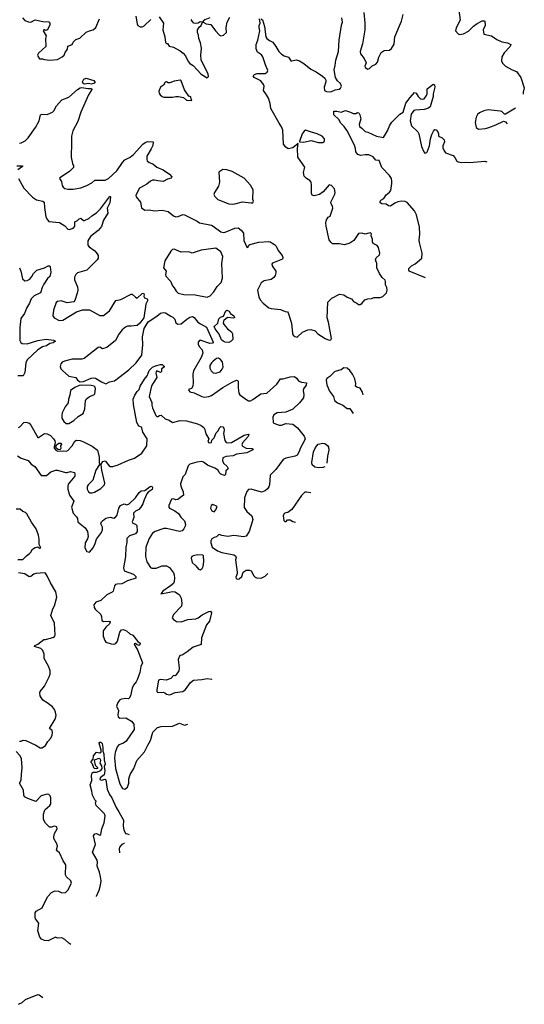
# Model space of a CAD drawing. Extents: x 2133461 to 2293071, y 753526 to 916327.
# Tile 380 of 459: x 2264627 to 2270464, y 840997 to 852383. Entities that reach past the tile are written whole.
import ezdxf

# ---------------------------------------------------------------- set-up
doc = ezdxf.new("R2010")
doc.units = 0

msp = doc.modelspace()

# ---------------------------------------------------------------- linework, layer by layer
at = {"layer": '0CON10XD'}
for points in [[(2265972, 852425), (2265984, 852335), (2265995, 852317), (2266019, 852299), (2266045, 852301), (2266065, 852314), (2266143, 852385)], [(2266239, 852415), (2266292, 852342), (2266283, 852265), (2266306, 852186), (2266315, 852120), (2266325, 852110), (2266335, 852110), (2266355, 852078), (2266405, 852067), (2266484, 852024), (2266518, 851998), (2266544, 851964), (2266575, 851898), (2266595, 851878), (2266635, 851853), (2266728, 851755), (2266795, 851710), (2266810, 851725), (2266807, 851755), (2266728, 851918), (2266723, 851975), (2266731, 852055), (2266718, 852115), (2266699, 852165), (2266694, 852206), (2266685, 852235), (2266685, 852265), (2266702, 852298), (2266726, 852315), (2266740, 852355), (2266715, 852360), (2266690, 852345), (2266655, 852340), (2266643, 852343), (2266624, 852365), (2266610, 852385)], [(2266825, 852404), (2266769, 852381), (2266750, 852365), (2266750, 852355), (2266785, 852336), (2266838, 852328), (2266893, 852253), (2266938, 852205), (2266955, 852197), (2266986, 852204), (2267018, 852235), (2267017, 852295), (2267027, 852355), (2267057, 852413)], [(2268608, 852465), (2268619, 852345), (2268619, 852265), (2268594, 852106), (2268566, 852015), (2268570, 851990), (2268613, 851935), (2268633, 851885), (2268618, 851845), (2268625, 851832), (2268655, 851812), (2268675, 851820), (2268705, 851848), (2268745, 851868), (2268765, 851892), (2268780, 851950), (2268808, 852005), (2268845, 852028), (2268905, 852030), (2268928, 852052), (2268958, 852102), (2268968, 852185), (2269044, 852365), (2269063, 852445)], [(2269708, 852495), (2269722, 852378), (2269675, 852290), (2269670, 852255), (2269698, 852218), (2269715, 852214), (2269762, 852218), (2269820, 852250), (2269875, 852310), (2269920, 852340), (2269975, 852369), (2269995, 852372), (2270007, 852365), (2270010, 852315), (2269990, 852265), (2269997, 852217), (2270086, 852196), (2270145, 852154), (2270205, 852128), (2270268, 852115), (2270307, 852095), (2270300, 852075), (2270231, 851999), (2270203, 851955), (2270200, 851905), (2270216, 851876), (2270247, 851847), (2270323, 851803), (2270375, 851784), (2270424, 851714), (2270464, 851595), (2270452, 851545), (2270450, 851523)], [(2264658, 852405), (2264685, 852374), (2264727, 852357), (2264755, 852356), (2264805, 852381), (2264895, 852364), (2264965, 852358), (2264974, 852344), (2264976, 852325), (2264948, 852265), (2264927, 852257), (2264915, 852268), (2264905, 852268), (2264898, 852255), (2264932, 852195), (2264924, 852165), (2264930, 852075), (2264843, 851995), (2264833, 851975), (2264835, 851960), (2264855, 851932), (2264892, 851932), (2264915, 851922), (2264975, 851916), (2265066, 851924), (2265117, 851953), (2265143, 851975), (2265154, 852005), (2265179, 852041), (2265185, 852077), (2265234, 852095), (2265246, 852124), (2265278, 852155), (2265321, 852169), (2265395, 852238), (2265435, 852256), (2265475, 852266), (2265507, 852295), (2265552, 852395)], [(2267630, 851185), (2267534, 851355), (2267526, 851415), (2267504, 851475), (2267483, 851515), (2267447, 851565), (2267454, 851615), (2267448, 851635), (2267416, 851675), (2267340, 851715), (2267328, 851735), (2267345, 851751), (2267375, 851762), (2267467, 851763), (2267488, 851775), (2267497, 851795), (2267470, 851860), (2267440, 851955), (2267425, 851978), (2267378, 852008), (2267361, 852045), (2267363, 852095), (2267383, 852147), (2267406, 852255), (2267396, 852295), (2267396, 852315), (2267409, 852345), (2267400, 852395)], [(2267418, 852395), (2267435, 852380), (2267460, 852305), (2267476, 852186), (2267487, 852167), (2267515, 852144), (2267555, 852122), (2267591, 852075), (2267625, 852016), (2267655, 851986), (2267685, 851966), (2267735, 851949), (2267765, 851909), (2267775, 851906), (2267825, 851920), (2267865, 851907), (2267915, 851878), (2267995, 851812), (2268055, 851782), (2268129, 851729), (2268156, 851706), (2268167, 851685), (2268167, 851665), (2268148, 851605), (2268152, 851565), (2268175, 851552), (2268225, 851549), (2268278, 851572), (2268321, 851579), (2268338, 851592), (2268349, 851615), (2268339, 851645), (2268304, 851675), (2268282, 851715), (2268264, 851805), (2268278, 851855), (2268284, 851915), (2268315, 852015), (2268322, 852145), (2268350, 852320), (2268363, 852355), (2268353, 852405)], [(2265455, 851638), (2265424, 851644), (2265375, 851639), (2265362, 851645), (2265354, 851665), (2265369, 851695), (2265396, 851706), (2265485, 851682), (2265497, 851665), (2265496, 851655), (2265485, 851644), (2265455, 851638)], [(2266615, 851450), (2266620, 851455), (2266610, 851465), (2266605, 851490), (2266585, 851500), (2266532, 851572), (2266496, 851675), (2266485, 851683), (2266415, 851673), (2266363, 851653), (2266345, 851653), (2266325, 851663), (2266309, 851661), (2266292, 851628), (2266256, 851604), (2266236, 851555), (2266239, 851535), (2266253, 851515), (2266275, 851494), (2266295, 851486), (2266394, 851486), (2266435, 851497), (2266465, 851497), (2266522, 851482), (2266555, 851452), (2266615, 851450)], [(2269320, 849400), (2269134, 849474), (2269127, 849485), (2269130, 849505), (2269160, 849535), (2269200, 849560), (2269278, 849625), (2269282, 849685), (2269253, 849807), (2269249, 849835), (2269257, 849905), (2269253, 849985), (2269217, 850125), (2269193, 850173), (2269110, 850270), (2269085, 850281), (2269045, 850285), (2269003, 850277), (2268965, 850261), (2268915, 850226), (2268895, 850231), (2268865, 850251), (2268815, 850254), (2268798, 850265), (2268792, 850275), (2268805, 850298), (2268838, 850315), (2268865, 850358), (2268905, 850390), (2268920, 850410), (2268932, 850488), (2268933, 850515), (2268926, 850545), (2268903, 850583), (2268817, 850675), (2268784, 850754), (2268745, 850759), (2268715, 850796), (2268665, 850819), (2268625, 850821), (2268575, 850812), (2268540, 850825), (2268514, 850855), (2268512, 850895), (2268498, 850932), (2268417, 851097), (2268379, 851149), (2268340, 851185), (2268318, 851228), (2268260, 851285), (2268260, 851325), (2268295, 851326), (2268345, 851314), (2268395, 851332), (2268455, 851314), (2268485, 851299), (2268515, 851300), (2268535, 851310), (2268550, 851305), (2268561, 851285), (2268574, 851235), (2268555, 851170), (2268557, 851147), (2268585, 851129), (2268625, 851089), (2268655, 851083), (2268755, 851038), (2268835, 851021), (2268883, 851097), (2268908, 851165), (2268930, 851200), (2269025, 851290), (2269061, 851315), (2269095, 851419), (2269142, 851485), (2269195, 851540), (2269213, 851533), (2269238, 851495), (2269265, 851470), (2269285, 851463), (2269305, 851470), (2269333, 851505), (2269340, 851525), (2269340, 851585), (2269405, 851633), (2269415, 851638), (2269425, 851630), (2269429, 851605), (2269410, 851525), (2269410, 851495), (2269374, 851375), (2269347, 851355), (2269307, 851343), (2269205, 851339), (2269185, 851332), (2269155, 851292), (2269144, 851214), (2269158, 851155), (2269233, 851085), (2269244, 851065), (2269276, 850915), (2269301, 850855), (2269315, 850840), (2269335, 850847), (2269345, 850862), (2269367, 850923), (2269379, 851005), (2269394, 851056), (2269414, 851096), (2269428, 851112), (2269445, 851108), (2269462, 851085), (2269470, 851065), (2269470, 851035), (2269515, 851018), (2269536, 850995), (2269541, 850969), (2269523, 850925), (2269521, 850901), (2269536, 850865), (2269551, 850845), (2269641, 850811), (2269661, 850791), (2269685, 850748), (2269701, 850741), (2269737, 850733), (2269785, 850736), (2269835, 850730), (2270006, 850746), (2270032, 850738)], [(2264625, 850956), (2264645, 850958), (2264689, 850981), (2264725, 851016), (2264810, 851135), (2264853, 851215), (2264869, 851285), (2264885, 851291), (2264945, 851288), (2265006, 851314), (2265022, 851328), (2265052, 851388), (2265115, 851455), (2265195, 851486), (2265296, 851575), (2265325, 851594), (2265345, 851598), (2265414, 851586), (2265456, 851586), (2265462, 851575), (2265423, 851515), (2265336, 851314), (2265299, 851205), (2265243, 851097), (2265228, 851035), (2265225, 850965), (2265222, 850792), (2265239, 850719), (2265250, 850695), (2265249, 850675), (2265205, 850629), (2265093, 850555), (2265088, 850545), (2265112, 850512), (2265120, 850465), (2265130, 850445), (2265151, 850431), (2265185, 850424), (2265245, 850423), (2265335, 850439), (2265405, 850464), (2265462, 850498), (2265495, 850527), (2265615, 850529), (2265653, 850547), (2265751, 850635), (2265815, 850731), (2265845, 850764), (2265906, 850794), (2265945, 850824), (2266051, 850945), (2266077, 850965), (2266105, 850974), (2266169, 850969), (2266167, 850927), (2266149, 850891), (2266099, 850805), (2266096, 850766), (2266102, 850752), (2266125, 850733), (2266166, 850716), (2266215, 850677), (2266287, 850647), (2266358, 850598), (2266387, 850565), (2266378, 850552), (2266335, 850540), (2266285, 850514), (2266225, 850518), (2266185, 850528), (2266164, 850526), (2266140, 850515), (2266099, 850481), (2266011, 850435), (2265970, 850355), (2265976, 850336), (2266023, 850275), (2266037, 850207), (2266075, 850182), (2266125, 850183), (2266185, 850174), (2266275, 850179), (2266345, 850167), (2266406, 850116), (2266435, 850105), (2266462, 850108), (2266515, 850130), (2266535, 850128), (2266679, 850055), (2266705, 850035), (2266846, 850006), (2266866, 849996), (2266955, 849929), (2266985, 849921), (2267005, 849925), (2267115, 849974), (2267155, 849977), (2267190, 849950), (2267214, 849915), (2267218, 849828), (2267255, 849752), (2267265, 849748), (2267278, 849775), (2267290, 849785), (2267395, 849811), (2267505, 849819), (2267525, 849814), (2267575, 849784), (2267592, 849765), (2267618, 849715), (2267662, 849655), (2267670, 849635), (2267668, 849615), (2267552, 849568), (2267542, 849558), (2267546, 849535), (2267588, 849475), (2267590, 849455), (2267581, 849425), (2267565, 849403), (2267535, 849378), (2267456, 849364), (2267420, 849340), (2267376, 849255), (2267393, 849177), (2267410, 849145), (2267445, 849104), (2267510, 849050), (2267535, 849042), (2267642, 849032), (2267698, 849008), (2267725, 849003), (2267733, 848995), (2267771, 848875), (2267784, 848754), (2267790, 848735), (2267809, 848719), (2267835, 848713), (2267898, 848771), (2267962, 848798), (2267995, 848801), (2268043, 848785), (2268075, 848752), (2268161, 848695), (2268205, 848678), (2268225, 848682), (2268232, 848698), (2268198, 848885), (2268182, 848935), (2268190, 849115), (2268238, 849162), (2268325, 849208), (2268375, 849202), (2268415, 849176), (2268465, 849157), (2268490, 849125), (2268527, 849107), (2268545, 849090), (2268565, 849090), (2268585, 849100), (2268620, 849145), (2268654, 849156), (2268695, 849158), (2268729, 849171), (2268795, 849170), (2268826, 849184), (2268872, 849225), (2268878, 849255), (2268873, 849285), (2268857, 849317), (2268860, 849355), (2268855, 849370), (2268821, 849401), (2268788, 849448), (2268760, 849515), (2268757, 849565), (2268743, 849607), (2268749, 849631), (2268790, 849665), (2268792, 849685), (2268777, 849747), (2268762, 849772), (2268714, 849795), (2268708, 849815), (2268709, 849845), (2268692, 849885), (2268697, 849907), (2268685, 849918), (2268664, 849916), (2268625, 849902), (2268584, 849916), (2268548, 849912), (2268492, 849828), (2268445, 849798), (2268385, 849779), (2268325, 849791), (2268245, 849793), (2268225, 849809), (2268208, 849838), (2268173, 849995), (2268169, 850035), (2268175, 850068), (2268195, 850100), (2268218, 850112), (2268248, 850205), (2268247, 850225), (2268229, 850255), (2268226, 850275), (2268274, 850365), (2268276, 850385), (2268268, 850428), (2268235, 850466), (2268205, 850474), (2268136, 850394), (2268095, 850362), (2268035, 850347), (2268009, 850355), (2268002, 850375), (2268003, 850473), (2267998, 850505), (2267985, 850525), (2267945, 850545), (2267918, 850575), (2267911, 850615), (2267926, 850676), (2267844, 850795), (2267841, 850895), (2267850, 850950), (2267785, 850901), (2267731, 850891), (2267705, 850909), (2267679, 850945), (2267669, 851105), (2267654, 851145), (2267630, 851185)], [(2270363, 851360), (2270245, 851292), (2270235, 851292), (2270205, 851320), (2270185, 851327), (2270045, 851340), (2269995, 851330), (2269945, 851306), (2269923, 851287), (2269906, 851255), (2269894, 851195), (2269909, 851135), (2269935, 851119), (2270015, 851126), (2270055, 851136), (2270135, 851166), (2270225, 851210), (2270245, 851202), (2270267, 851178)], [(2268135, 850962), (2268152, 850978), (2268153, 851005), (2268127, 851035), (2268068, 851065), (2268001, 851081), (2267935, 851106), (2267916, 851094), (2267896, 851065), (2267862, 850975), (2267865, 850970), (2267915, 850966), (2267995, 850986), (2268085, 850964), (2268135, 850962)], [(2264595, 850692), (2264660, 850695), (2264659, 850685), (2264605, 850648)], [(2267085, 850249), (2267115, 850254), (2267205, 850278), (2267306, 850264), (2267323, 850267), (2267330, 850285), (2267323, 850305), (2267328, 850415), (2267298, 850468), (2267225, 850550), (2267086, 850626), (2267025, 850646), (2266975, 850652), (2266931, 850619), (2266937, 850505), (2266925, 850460), (2266880, 850385), (2266873, 850363), (2266885, 850340), (2266920, 850305), (2266940, 850295), (2267045, 850254), (2267085, 850249)], [(2264615, 850546), (2264676, 850436), (2264775, 850330), (2264821, 850301), (2264895, 850286), (2264909, 850275), (2264912, 850212), (2264929, 850105), (2264947, 850067), (2264965, 850051), (2265088, 850038), (2265149, 849999), (2265182, 849962), (2265205, 849958), (2265235, 849967), (2265255, 849982), (2265263, 849997), (2265266, 850044), (2265297, 850063), (2265315, 850082), (2265335, 850088), (2265365, 850062), (2265375, 850062), (2265425, 850086), (2265462, 850115), (2265515, 850148), (2265562, 850195), (2265665, 850336), (2265675, 850342), (2265679, 850335), (2265670, 850265), (2265639, 850205), (2265646, 850145), (2265595, 850065), (2265575, 849991), (2265533, 849945), (2265445, 849878), (2265414, 849825), (2265417, 849775), (2265430, 849755), (2265495, 849709), (2265524, 849675), (2265536, 849655), (2265534, 849625), (2265522, 849605), (2265402, 849485), (2265295, 849455), (2265275, 849435), (2265262, 849405), (2265259, 849375), (2265297, 849295), (2265301, 849255), (2265292, 849222), (2265266, 849135), (2265255, 849122), (2265175, 849110), (2265105, 849131), (2265065, 849123), (2265049, 849111), (2265019, 849025), (2265009, 848959), (2265025, 848934), (2265085, 848906), (2265125, 848909), (2265285, 849003), (2265355, 849029), (2265435, 849027), (2265555, 848964), (2265595, 848964), (2265665, 849017), (2265738, 849135), (2265795, 849147), (2265915, 849210), (2265928, 849208), (2265965, 849173), (2265985, 849162), (2266045, 849217), (2266059, 849219), (2266066, 849206), (2266064, 849184), (2266072, 849165), (2266100, 849155), (2266106, 849146), (2266107, 849133), (2266086, 849094), (2266062, 848935), (2266017, 848873), (2265984, 848846), (2265915, 848838), (2265875, 848839), (2265851, 848829), (2265814, 848796), (2265772, 848748), (2265734, 848675), (2265635, 848592), (2265585, 848577), (2265555, 848596), (2265535, 848594), (2265374, 848466), (2265345, 848458), (2265235, 848456), (2265145, 848434), (2265118, 848422), (2265104, 848405), (2265094, 848374), (2265104, 848345), (2265124, 848325), (2265195, 848261), (2265275, 848247), (2265297, 848215), (2265325, 848194), (2265365, 848198), (2265455, 848236), (2265485, 848242), (2265505, 848237), (2265574, 848195), (2265625, 848172), (2265664, 848196), (2265725, 848208), (2265888, 848335), (2265975, 848416), (2266039, 848505), (2266050, 848625), (2266048, 848715), (2266066, 848814), (2266112, 848888), (2266215, 848954), (2266255, 848989), (2266285, 848997), (2266315, 848993), (2266375, 848955), (2266400, 848945), (2266420, 848920), (2266435, 848876), (2266455, 848864), (2266495, 848868), (2266559, 848921), (2266597, 848943), (2266625, 848951), (2266645, 848939), (2266687, 848887), (2266717, 848867), (2266787, 848827), (2266866, 848654), (2266857, 848643), (2266825, 848640), (2266715, 848679), (2266705, 848675), (2266691, 848655), (2266691, 848631), (2266704, 848604), (2266739, 848565), (2266746, 848525), (2266727, 848475), (2266638, 848322), (2266630, 848285), (2266634, 848185), (2266630, 848145), (2266615, 848118), (2266580, 848105), (2266582, 848095), (2266595, 848081), (2266645, 848068), (2266735, 848024), (2266765, 848019), (2266814, 848024), (2266845, 848038), (2266975, 848130), (2267085, 848193), (2267135, 848214), (2267150, 848210), (2267155, 848200), (2267156, 848126), (2267160, 848065), (2267174, 848045), (2267255, 847986), (2267275, 847976), (2267295, 847976), (2267325, 847991), (2267415, 848056), (2267485, 848066), (2267600, 848170), (2267645, 848229), (2267675, 848229), (2267757, 848253), (2267805, 848257), (2267829, 848239), (2267855, 848202), (2267885, 848190), (2267943, 848183), (2267942, 848155), (2267911, 848115), (2267907, 848097), (2267914, 848045), (2267909, 848011), (2267865, 847953), (2267785, 847878), (2267705, 847844), (2267605, 847838), (2267568, 847815), (2267557, 847785), (2267560, 847725), (2267565, 847718), (2267627, 847693), (2267656, 847694), (2267705, 847712), (2267785, 847706), (2267842, 847662), (2267916, 847566), (2267928, 847538), (2267921, 847515), (2267872, 847425), (2267864, 847396), (2267835, 847349), (2267815, 847337), (2267705, 847312), (2267675, 847298), (2267590, 847180), (2267526, 847115), (2267518, 847005), (2267510, 846980), (2267493, 846957), (2267465, 846935), (2267425, 846918), (2267305, 846956), (2267275, 846949), (2267254, 846926), (2267229, 846855), (2267223, 846743), (2267256, 846696), (2267314, 846645), (2267324, 846605), (2267318, 846575), (2267281, 846465), (2267245, 846411), (2267215, 846402), (2267134, 846416)], [(2266795, 849174), (2266830, 849190), (2266874, 849236), (2266911, 849299), (2266956, 849345), (2266972, 849395), (2266967, 849565), (2266975, 849645), (2266955, 849698), (2266895, 849743), (2266725, 849719), (2266623, 849683), (2266585, 849698), (2266493, 849695), (2266415, 849729), (2266395, 849726), (2266375, 849708), (2266304, 849595), (2266291, 849515), (2266320, 849475), (2266314, 849435), (2266317, 849417), (2266370, 849360), (2266394, 849305), (2266415, 849283), (2266436, 849245), (2266461, 849221), (2266526, 849206), (2266655, 849202), (2266795, 849174)], [(2264624, 849515), (2264641, 849475), (2264659, 849385), (2264685, 849362), (2264715, 849366), (2264745, 849384), (2264768, 849412), (2264785, 849450), (2264825, 849487), (2264915, 849514), (2264955, 849538), (2264975, 849536), (2264981, 849525), (2264986, 849465), (2264976, 849415), (2264948, 849392), (2264905, 849326), (2264886, 849285), (2264869, 849225), (2264795, 849189), (2264760, 849155), (2264742, 849105), (2264704, 849046), (2264682, 848985), (2264642, 848928), (2264628, 848822), (2264628, 848675), (2264639, 848649), (2264655, 848638), (2264715, 848634), (2264835, 848675), (2264935, 848687), (2265018, 848678), (2265042, 848665), (2265014, 848646), (2264975, 848640), (2264938, 848612), (2264891, 848599), (2264836, 848565), (2264715, 848449), (2264698, 848415), (2264686, 848305), (2264666, 848264), (2264606, 848266)], [(2267045, 848652), (2267005, 848656), (2266982, 848665), (2266962, 848682), (2266936, 848746), (2266889, 848809), (2266878, 848835), (2266920, 848875), (2266930, 848925), (2266950, 848945), (2266985, 848956), (2267011, 849015), (2267025, 849024), (2267051, 849011), (2267067, 848985), (2267105, 848960), (2267112, 848945), (2267110, 848935), (2267095, 848930), (2267030, 848940), (2266987, 848905), (2266984, 848896), (2266982, 848875), (2266993, 848853), (2267030, 848810), (2267076, 848775), (2267089, 848749), (2267091, 848685), (2267074, 848666), (2267045, 848652)], [(2266895, 848294), (2266945, 848312), (2266970, 848340), (2266980, 848365), (2266974, 848425), (2266948, 848455), (2266925, 848469), (2266905, 848465), (2266866, 848435), (2266844, 848415), (2266827, 848383), (2266826, 848355), (2266841, 848321), (2266865, 848301), (2266895, 848294)], [(2264615, 847668), (2264629, 847675), (2264675, 847724), (2264695, 847730), (2264715, 847727), (2264735, 847717), (2264756, 847695), (2264835, 847553), (2264845, 847553), (2264915, 847597), (2264945, 847594), (2264983, 847575), (2265018, 847538), (2265033, 847513), (2265036, 847494), (2265024, 847445), (2265025, 847427), (2265044, 847405), (2265067, 847393), (2265135, 847399), (2265165, 847394), (2265185, 847403), (2265235, 847455), (2265265, 847509), (2265285, 847521), (2265325, 847516), (2265365, 847500), (2265465, 847451), (2265527, 847407), (2265546, 847325), (2265548, 847265), (2265552, 847238), (2265506, 847175), (2265473, 847057), (2265418, 847005), (2265407, 846985), (2265408, 846955), (2265423, 846925), (2265443, 846913), (2265465, 846911), (2265491, 846919), (2265565, 846962), (2265609, 847005), (2265612, 847025), (2265578, 847175), (2265570, 847235), (2265570, 847245), (2265587, 847273), (2265615, 847283), (2265663, 847225), (2265675, 847218), (2265705, 847216), (2265765, 847234), (2265885, 847290), (2265955, 847311), (2266040, 847370), (2266097, 847455), (2266102, 847535), (2266053, 847615), (2266041, 847665), (2266035, 847673), (2266005, 847682), (2265982, 847725), (2265942, 847935), (2265941, 847995), (2265957, 848043), (2265984, 848085), (2266010, 848105), (2266022, 848145), (2266069, 848225), (2266101, 848265), (2266126, 848325), (2266165, 848366), (2266198, 848382), (2266256, 848396), (2266274, 848394), (2266288, 848385), (2266297, 848375), (2266297, 848365), (2266269, 848345), (2266266, 848315), (2266255, 848302), (2266215, 848321), (2266205, 848312), (2266203, 848295), (2266214, 848245), (2266169, 848181), (2266152, 848148), (2266124, 848025), (2266156, 847955), (2266156, 847925), (2266165, 847895), (2266201, 847805), (2266215, 847794), (2266225, 847794), (2266245, 847807), (2266265, 847809), (2266308, 847768), (2266357, 847753), (2266396, 847726), (2266485, 847748), (2266555, 847744), (2266685, 847708), (2266725, 847689), (2266756, 847666), (2266770, 847645), (2266782, 847595), (2266816, 847535), (2266804, 847505), (2266815, 847491), (2266846, 847495), (2266850, 847520), (2266875, 847546), (2266901, 847605), (2266918, 847625), (2266941, 847669), (2266955, 847680), (2266975, 847675), (2266988, 847658), (2266992, 847635), (2266984, 847596), (2266999, 847515), (2267015, 847495), (2267045, 847490), (2267076, 847495), (2267225, 847578), (2267270, 847590), (2267276, 847585), (2267268, 847565), (2267205, 847490), (2267197, 847465), (2267205, 847453), (2267245, 847430), (2267317, 847425), (2267328, 847415), (2267325, 847410), (2267299, 847399), (2267254, 847376), (2267135, 847357), (2267095, 847339), (2267015, 847331), (2266978, 847315), (2266972, 847285), (2266983, 847255), (2267026, 847215), (2267039, 847195), (2267036, 847184), (2267012, 847165), (2267009, 847125), (2266997, 847113), (2266955, 847128), (2266936, 847145), (2266922, 847172), (2266885, 847198), (2266800, 847230), (2266755, 847268), (2266735, 847274), (2266675, 847266), (2266595, 847244), (2266575, 847223), (2266540, 847125), (2266513, 847095), (2266488, 847015), (2266490, 846990), (2266518, 846925), (2266522, 846885), (2266455, 846834), (2266435, 846832), (2266405, 846842), (2266382, 846838), (2266354, 846765), (2266354, 846745), (2266361, 846735), (2266420, 846705), (2266463, 846673), (2266490, 846630), (2266535, 846588), (2266546, 846545), (2266543, 846525), (2266526, 846494), (2266505, 846474), (2266475, 846464), (2266325, 846501), (2266295, 846498), (2266195, 846465), (2266165, 846444), (2266123, 846385), (2266085, 846285), (2266081, 846175), (2266099, 846115), (2266139, 846049), (2266155, 846040), (2266205, 846040), (2266275, 846068), (2266325, 846068), (2266359, 846049), (2266407, 845985), (2266414, 845964), (2266417, 845925), (2266414, 845885), (2266405, 845865), (2266372, 845835), (2266284, 845775), (2266260, 845745), (2266342, 845758), (2266395, 845770), (2266426, 845765), (2266475, 845734), (2266495, 845695), (2266504, 845635), (2266499, 845601), (2266406, 845505), (2266392, 845468), (2266405, 845447), (2266442, 845425), (2266495, 845418), (2266573, 845447), (2266665, 845456), (2266693, 845465), (2266738, 845502), (2266815, 845541), (2266835, 845542), (2266844, 845525), (2266823, 845427), (2266789, 845385), (2266730, 845235), (2266725, 845158), (2266635, 845126), (2266565, 845071), (2266505, 845036), (2266481, 845029), (2266461, 844985), (2266470, 844885), (2266466, 844855), (2266435, 844802), (2266425, 844797), (2266405, 844798), (2266377, 844763), (2266323, 844747), (2266255, 844754), (2266234, 844745), (2266213, 844635), (2266212, 844615), (2266225, 844602), (2266285, 844607), (2266305, 844600), (2266325, 844583), (2266365, 844576), (2266425, 844604), (2266515, 844613), (2266545, 844637), (2266602, 844718), (2266639, 844745), (2266735, 844753), (2266795, 844766), (2266845, 844758), (2266852, 844760)], [(2268600, 848045), (2268594, 848075), (2268565, 848123), (2268525, 848134), (2268513, 848145), (2268516, 848175), (2268505, 848230), (2268477, 848285), (2268445, 848328), (2268415, 848353), (2268375, 848358), (2268347, 848333), (2268274, 848315), (2268215, 848258), (2268178, 848232), (2268171, 848215), (2268179, 848159), (2268209, 848089), (2268256, 848026), (2268270, 847980), (2268304, 847954), (2268365, 847927), (2268415, 847888), (2268445, 847888), (2268486, 847830)], [(2265165, 847713), (2265195, 847714), (2265255, 847749), (2265305, 847795), (2265361, 847829), (2265381, 847885), (2265389, 847975), (2265396, 847994), (2265436, 848024), (2265485, 848044), (2265495, 848057), (2265504, 848115), (2265499, 848135), (2265489, 848145), (2265455, 848154), (2265342, 848158), (2265315, 848152), (2265265, 848131), (2265214, 848095), (2265208, 848042), (2265191, 847995), (2265187, 847953), (2265152, 847908), (2265118, 847835), (2265113, 847807), (2265116, 847775), (2265137, 847735), (2265165, 847713)], [(2265095, 847409), (2265071, 847411), (2265054, 847424), (2265046, 847445), (2265053, 847465), (2265080, 847485), (2265095, 847488), (2265106, 847485), (2265110, 847475), (2265098, 847455), (2265104, 847425), (2265095, 847409)], [(2268157, 847213), (2268135, 847203), (2268085, 847201), (2268040, 847210), (2268010, 847235), (2268007, 847263), (2268026, 847384), (2268048, 847435), (2268078, 847475), (2268135, 847488), (2268155, 847483), (2268188, 847458), (2268199, 847439), (2268203, 847405), (2268188, 847335), (2268180, 847255)], [(2264600, 847340), (2264645, 847311), (2264724, 847284), (2264760, 847245), (2264802, 847215), (2264875, 847113), (2264936, 847114), (2264988, 847155), (2265045, 847175), (2265065, 847174), (2265155, 847147), (2265175, 847146), (2265215, 847160), (2265260, 847145), (2265266, 847126), (2265264, 847105), (2265187, 847013), (2265182, 846985), (2265185, 846955), (2265204, 846884), (2265254, 846815), (2265227, 846745), (2265247, 846677), (2265285, 846635), (2265296, 846615), (2265301, 846575), (2265328, 846555), (2265385, 846506), (2265410, 846465), (2265418, 846405), (2265411, 846379), (2265383, 846335), (2265382, 846275), (2265403, 846233), (2265435, 846226), (2265475, 846276), (2265500, 846325), (2265516, 846375), (2265575, 846452), (2265584, 846484), (2265583, 846513), (2265567, 846555), (2265573, 846575), (2265585, 846587), (2265625, 846617), (2265675, 846632), (2265715, 846620), (2265735, 846630), (2265756, 846655), (2265774, 846735), (2265792, 846765), (2265834, 846786), (2265865, 846774), (2265895, 846784), (2265968, 846852), (2266009, 846915), (2266031, 846935), (2266075, 846937), (2266135, 846986), (2266155, 846987), (2266162, 846975), (2266159, 846951), (2266112, 846918), (2266098, 846902), (2266065, 846831), (2266052, 846785), (2266030, 846745), (2266005, 846719), (2265965, 846700), (2265943, 846675), (2265948, 846625), (2265929, 846575), (2265935, 846562), (2265968, 846548), (2265982, 846535), (2265984, 846465), (2265965, 846436), (2265899, 846415), (2265867, 846385), (2265866, 846336), (2265855, 846285), (2265851, 846175), (2265826, 846045), (2265835, 846011), (2265945, 845971), (2265971, 845945), (2265971, 845925), (2265875, 845895), (2265809, 845861), (2265755, 845857), (2265735, 845850), (2265722, 845835), (2265708, 845775), (2265698, 845762), (2265635, 845731), (2265565, 845666), (2265506, 845646), (2265484, 845616), (2265489, 845585), (2265499, 845565), (2265565, 845505), (2265573, 845483), (2265578, 845435), (2265595, 845425), (2265665, 845428), (2265674, 845415), (2265664, 845395), (2265628, 845362), (2265593, 845315), (2265594, 845254), (2265610, 845205), (2265624, 845184), (2265685, 845164), (2265715, 845162), (2265740, 845170), (2265759, 845195), (2265785, 845302), (2265805, 845327), (2265825, 845332), (2265862, 845315), (2265902, 845282), (2265935, 845264), (2265993, 845193), (2266019, 845175), (2266016, 845155), (2266005, 845147), (2265985, 845152), (2265965, 845170), (2265952, 845165), (2265958, 845145), (2265989, 845095), (2266047, 844945), (2266028, 844902), (2266016, 844835), (2265985, 844750), (2265975, 844726), (2265943, 844686), (2265927, 844653), (2265907, 844565), (2265895, 844537), (2265885, 844531), (2265855, 844534), (2265805, 844526), (2265785, 844518), (2265763, 844487), (2265748, 844445), (2265771, 844395), (2265762, 844345), (2265765, 844322), (2265787, 844307), (2265855, 844308), (2265922, 844272), (2265948, 844235), (2265951, 844175), (2265860, 844040), (2265828, 844015), (2265775, 843997), (2265754, 843976), (2265733, 843907), (2265723, 843847), (2265736, 843725), (2265787, 843545), (2265815, 843494), (2265845, 843483), (2265874, 843506), (2265888, 843555), (2265890, 843605), (2265905, 843654), (2265947, 843725), (2265982, 843815), (2266070, 843915), (2266108, 843995), (2266142, 844048), (2266166, 844144), (2266221, 844199), (2266265, 844209), (2266396, 844214), (2266475, 844248), (2266535, 844226), (2266573, 844236)], [(2267996, 846910), (2267945, 846920), (2267925, 846918), (2267885, 846882), (2267775, 846718), (2267727, 846683), (2267705, 846682), (2267685, 846672), (2267674, 846646), (2267683, 846593), (2267695, 846580), (2267708, 846582), (2267725, 846600), (2267755, 846598), (2267785, 846580), (2267817, 846573)], [(2264605, 846139), (2264665, 846141), (2264706, 846185), (2264740, 846210), (2264756, 846224), (2264775, 846259), (2264805, 846280), (2264837, 846287), (2264855, 846273), (2264870, 846275), (2264854, 846314), (2264854, 846375), (2264844, 846424), (2264816, 846496), (2264765, 846571), (2264710, 846670), (2264695, 846686), (2264665, 846697), (2264632, 846722), (2264585, 846721)], [(2266875, 846693), (2266896, 846714), (2266912, 846755), (2266862, 846778), (2266840, 846765), (2266836, 846736), (2266848, 846705), (2266875, 846693)], [(2267134, 846416), (2267105, 846420), (2267035, 846406), (2266965, 846418), (2266935, 846430), (2266925, 846427), (2266905, 846403), (2266875, 846396), (2266850, 846380), (2266838, 846355), (2266837, 846335), (2266854, 846285), (2266915, 846242), (2266965, 846221), (2267105, 846194), (2267125, 846183), (2267130, 846165), (2267123, 846135), (2267143, 845995), (2267143, 845975), (2267126, 845935), (2267131, 845921), (2267145, 845912), (2267165, 845916), (2267198, 845945), (2267212, 845995), (2267245, 846018), (2267285, 846018), (2267305, 846008), (2267335, 845950), (2267350, 845935), (2267365, 845928), (2267420, 845925), (2267465, 845949), (2267499, 845977)], [(2266715, 846022), (2266736, 846035), (2266749, 846061), (2266758, 846118), (2266754, 846184), (2266745, 846190), (2266683, 846193), (2266634, 846185), (2266618, 846175), (2266611, 846155), (2266623, 846105), (2266666, 846066), (2266695, 846027), (2266715, 846022)], [(2264625, 844041), (2264645, 844040), (2264669, 844051), (2264698, 844048), (2264815, 843994), (2264865, 843961), (2264885, 843961), (2264925, 843988), (2264952, 844035), (2264985, 844070), (2265002, 844105), (2265008, 844145), (2265002, 844162), (2264972, 844185), (2265036, 844295), (2265047, 844335), (2265042, 844375), (2265030, 844405), (2265007, 844435), (2264945, 844484), (2264895, 844513), (2264864, 844565), (2264859, 844595), (2264863, 844615), (2264914, 844676), (2264969, 844785), (2264979, 844815), (2264980, 844855), (2264959, 844909), (2264909, 844995), (2264909, 845045), (2264895, 845090), (2264870, 845110), (2264800, 845135), (2264803, 845147), (2264835, 845160), (2264905, 845214), (2264927, 845217), (2265012, 845238), (2265029, 845251), (2265036, 845264), (2265029, 845405), (2264986, 845495), (2265009, 845571), (2265029, 845605), (2265056, 845706), (2265046, 845765), (2264985, 845869), (2264949, 845945), (2264925, 845983), (2264915, 845986), (2264815, 845979), (2264790, 845970), (2264755, 845945), (2264735, 845941), (2264685, 845976), (2264615, 845987)], [(2265514, 842245), (2265516, 842248), (2265547, 842315), (2265562, 842375), (2265568, 842425), (2265560, 842470), (2265551, 842525), (2265523, 842593), (2265526, 842645), (2265522, 842665), (2265471, 842755), (2265505, 842845), (2265481, 842945), (2265495, 842970), (2265515, 842971), (2265555, 842954), (2265565, 842962), (2265579, 843025), (2265605, 843095), (2265617, 843177), (2265609, 843199), (2265512, 843295), (2265504, 843325), (2265510, 843345), (2265495, 843360), (2265469, 843415), (2265463, 843463), (2265444, 843535), (2265460, 843585), (2265456, 843644), (2265467, 843673), (2265478, 843682), (2265515, 843683), (2265565, 843701), (2265580, 843725), (2265579, 843755), (2265559, 843785), (2265564, 843815), (2265560, 843830), (2265542, 843838), (2265500, 843825), (2265490, 843815), (2265501, 843761), (2265526, 843736), (2265528, 843725), (2265515, 843718), (2265490, 843725), (2265465, 843780), (2265453, 843793), (2265452, 843805), (2265478, 843832), (2265479, 843871), (2265515, 843912), (2265555, 843903), (2265568, 843915), (2265570, 843935), (2265548, 844015), (2265555, 844028), (2265565, 844028), (2265582, 844012), (2265589, 843965), (2265587, 843925), (2265600, 843895), (2265604, 843824), (2265617, 843775), (2265606, 843745), (2265613, 843695), (2265605, 843652), (2265558, 843615), (2265553, 843595), (2265575, 843588), (2265615, 843602), (2265624, 843594), (2265640, 843485), (2265664, 843424), (2265691, 843385), (2265742, 843272), (2265775, 843224), (2265826, 843125), (2265825, 843055), (2265833, 843013), (2265852, 842972), (2265875, 842970), (2265894, 842959)], [(2265218, 841688), (2265195, 841702), (2265149, 841745), (2265115, 841764), (2265065, 841763), (2265042, 841772), (2264987, 841745), (2264955, 841732), (2264915, 841734), (2264881, 841751), (2264861, 841775), (2264838, 841848), (2264847, 841935), (2264810, 841985), (2264804, 842005), (2264804, 842056), (2264817, 842073), (2264885, 842111), (2264950, 842240), (2264995, 842290), (2265025, 842307), (2265045, 842310), (2265075, 842306), (2265115, 842284), (2265155, 842291), (2265185, 842317), (2265226, 842396), (2265220, 842425), (2265170, 842470), (2265156, 842495), (2265160, 842610), (2265129, 842655), (2265088, 842748), (2265065, 842767), (2265054, 842785), (2265064, 842825), (2265060, 842845), (2265023, 842914), (2265021, 842935), (2265028, 842972), (2265060, 843025), (2265055, 843048), (2265026, 843056), (2264995, 843044), (2264972, 843045), (2264925, 843091), (2264902, 843135), (2264904, 843195), (2264914, 843236), (2264921, 843249), (2264976, 843294), (2264986, 843315), (2264986, 843385), (2264978, 843408), (2264965, 843422), (2264945, 843427), (2264875, 843408), (2264815, 843343), (2264720, 843375), (2264684, 843395), (2264676, 843415), (2264672, 843475), (2264623, 843555), (2264645, 843590), (2264646, 843654), (2264657, 843735), (2264647, 843835), (2264632, 843872), (2264585, 843919)], [(2265840, 842858), (2265835, 842858), (2265807, 842843), (2265781, 842815), (2265776, 842795), (2265783, 842750)], [(2264615, 840997), (2264655, 841019), (2264695, 841051), (2264835, 841110), (2264852, 841105), (2264893, 841077)]]:
    msp.add_lwpolyline(points, dxfattribs=at)

doc.saveas('drawing.dxf')
